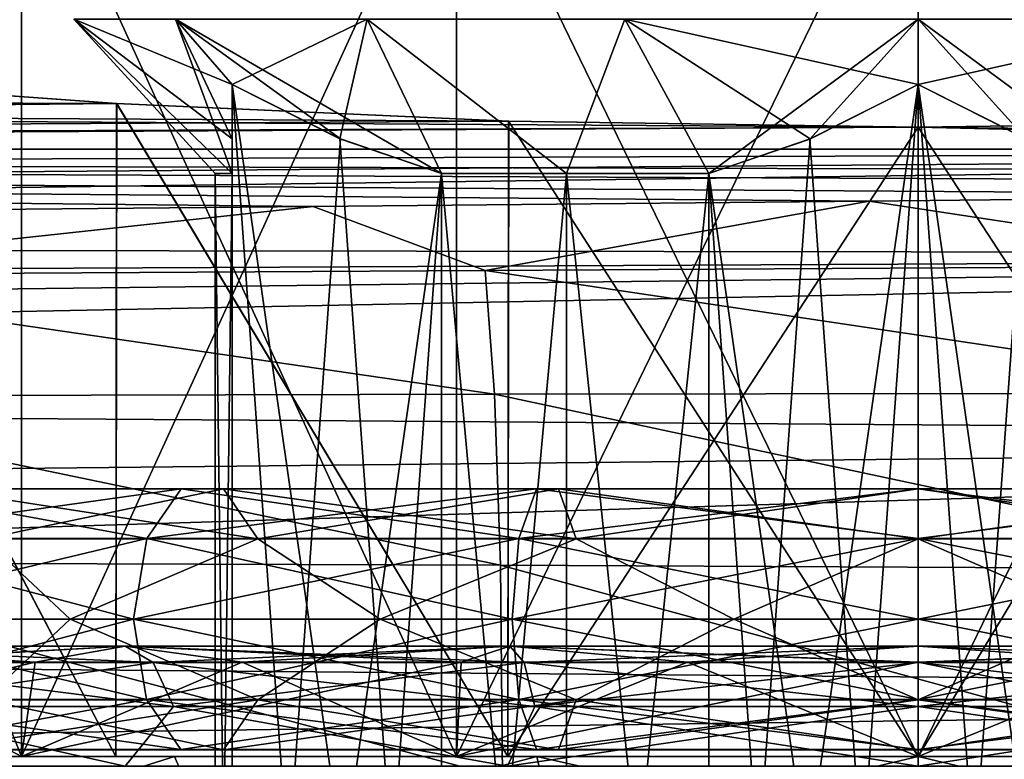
# Model space of a CAD drawing. Header units: metres. Extents: x -90 to 90, y -173 to 74.
# Tile 497 of 564: x 54.76 to 60.5, y 9.48 to 13.8. Entities that reach past the tile are written whole.
import ezdxf

# ---------------------------------------------------------------- set-up
doc = ezdxf.new("R2010")
doc.units = ezdxf.units.M
doc.layers.add('solid_509418_01', color=7, linetype='CONTINUOUS')

msp = doc.modelspace()

# ---------------------------------------------------------------- linework, layer by layer
at = {"layer": 'solid_509418_01'}
for points in [[(54.771866, 9.5, 9.96138), (54.771866, 15.053997, 9.96138), (52.539871, 15.053997, 8.420746)], [(52.539871, 9.5, 8.420746), (54.771866, 9.5, 9.96138), (52.539871, 15.053997, 8.420746)], [(52.539871, 9.5, -8.420746), (52.539871, 15.053997, -8.420746), (54.771866, 15.053997, -9.96138)], [(54.771866, 9.5, -9.96138), (52.539871, 9.5, -8.420746), (54.771866, 15.053997, -9.96138)], [(57.307697, 9.5, 10.923096), (57.307697, 15.053997, 10.923096), (54.771866, 15.053997, 9.96138)], [(54.771866, 9.5, 9.96138), (57.307697, 9.5, 10.923096), (54.771866, 15.053997, 9.96138)], [(54.771866, 9.5, -9.96138), (54.771866, 15.053997, -9.96138), (57.307697, 15.053997, -10.923096)], [(57.307697, 9.5, -10.923096), (54.771866, 9.5, -9.96138), (57.307697, 15.053997, -10.923096)], [(60, 9.5, 11.25), (60, 15.053997, 11.25), (57.307697, 15.053997, 10.923096)], [(57.307697, 9.5, 10.923096), (60, 9.5, 11.25), (57.307697, 15.053997, 10.923096)], [(57.307697, 9.5, -10.923096), (57.307697, 15.053997, -10.923096), (60, 15.053997, -11.25)], [(60, 9.5, -11.25), (57.307697, 9.5, -10.923096), (60, 15.053997, -11.25)], [(62.692303, 9.5, 10.923096), (60, 15.053997, 11.25), (60, 9.5, 11.25)], [(62.692303, 9.5, 10.923096), (62.692303, 15.053997, 10.923096), (60, 15.053997, 11.25)], [(62.692303, 15.053997, -10.923096), (60, 9.5, -11.25), (60, 15.053997, -11.25)], [(62.692303, 9.5, -10.923096), (60, 9.5, -11.25), (62.692303, 15.053997, -10.923096)], [(56, 13.418802, -2.309401), (55.669872, 13.8, -2.5), (55.075962, 13.8, -0.868241)], [(55.900002, 12.9), (55.075962, 13.8, -0.868241), (55.075962, 13.8, 0.868241)], [(56, 13.102315, -1.584362), (56, 13.418802, -2.309401), (55.075962, 13.8, -0.868241)], [(56, 12.9, -0.9), (56, 13.102315, -1.584362), (55.075962, 13.8, -0.868241)], [(55.900002, 12.9), (56, 12.9, -0.9), (55.075962, 13.8, -0.868241)], [(56, 12.9, 0.9), (55.075962, 13.8, 0.868241), (55.669872, 13.8, 2.5)], [(56, 12.9, 0.9), (55.900002, 12.9), (55.075962, 13.8, 0.868241)], [(57.220577, 12.9, -3.014102), (56.78606, 13.8, -3.830222), (55.669872, 13.8, -2.5)], [(56.631374, 13.10085, -2.673926), (55.669872, 13.8, -2.5), (56, 13.418802, -2.309401)], [(56.631374, 13.10085, -2.673926), (57.220577, 12.9, -3.014102), (55.669872, 13.8, -2.5)], [(56, 13.418802, 2.309401), (55.669872, 13.8, 2.5), (56.78606, 13.8, 3.830222)], [(56, 13.10085, 1.580352), (56, 12.9, 0.9), (55.669872, 13.8, 2.5)], [(56, 13.418802, 2.309401), (56, 13.10085, 1.580352), (55.669872, 13.8, 2.5)], [(56.627903, 13.102315, 2.671921), (56, 13.418802, 2.309401), (56.78606, 13.8, 3.830222)], [(57.220577, 12.9, 3.014102), (56.627903, 13.102315, 2.671921), (56.78606, 13.8, 3.830222)], [(57.950001, 12.9, -3.550704), (58.289898, 13.8, -4.698463), (56.78606, 13.8, -3.830222)], [(57.220577, 12.9, -3.014102), (57.950001, 12.9, -3.550704), (56.78606, 13.8, -3.830222)], [(57.950001, 12.9, 3.550704), (56.78606, 13.8, 3.830222), (58.289898, 13.8, 4.698463)], [(57.950001, 12.9, 3.550704), (57.220577, 12.9, 3.014102), (56.78606, 13.8, 3.830222)], [(57.950001, 12.9, -3.550704), (58.779423, 12.9, -3.914102), (58.289898, 13.8, -4.698463)], [(58.779423, 12.9, 3.914102), (57.950001, 12.9, 3.550704), (58.289898, 13.8, 4.698463)], [(60, 13.418802, -4.618802), (60, 13.8, -5), (58.289898, 13.8, -4.698463)], [(59.370388, 13.101559, -4.255296), (60, 13.418802, -4.618802), (58.289898, 13.8, -4.698463)], [(58.779423, 12.9, -3.914102), (59.370388, 13.101559, -4.255296), (58.289898, 13.8, -4.698463)], [(58.779423, 12.9, 3.914102), (58.289898, 13.8, 4.698463), (60, 13.8, 5)], [(59.368259, 13.10066, 4.254066), (58.779423, 12.9, 3.914102), (60, 13.8, 5)], [(59.368259, 13.10066, 4.254066), (60, 13.8, 5), (60, 13.418802, 4.618802)], [(61.220577, 12.9, -3.914102), (61.710102, 13.8, -4.698463), (60, 13.8, -5)], [(60.631741, 13.10066, -4.254066), (61.220577, 12.9, -3.914102), (60, 13.8, -5)], [(60, 13.418802, -4.618802), (60.631741, 13.10066, -4.254066), (60, 13.8, -5)], [(60, 13.418802, 4.618802), (60, 13.8, 5), (61.710102, 13.8, 4.698463)], [(60.629612, 13.101559, 4.255296), (60, 13.418802, 4.618802), (61.710102, 13.8, 4.698463)], [(27.893213, 13.405949, 9.731151), (55.326469, 13.306952, 10.507484), (53.246109, 13.456704, 9.307644)], [(27.940966, 13.36669, -10.046323), (53.243412, 13.456925, -9.305748), (55.324173, 13.307088, -10.506461)], [(55.320908, 9.5, -10.504893), (53.243412, 13.456925, -9.305748), (53.238949, 9.5, -9.302245)], [(53.238949, 9.5, 9.302245), (53.246109, 13.456704, 9.307644), (55.320908, 9.5, 10.504893)], [(55.320908, 9.5, -10.504893), (55.324173, 13.307088, -10.506461), (53.243412, 13.456925, -9.305748)], [(55.320908, 9.5, 10.504893), (53.246109, 13.456704, 9.307644), (55.326469, 13.306952, 10.507484)], [(27.893213, 13.405949, 9.731151), (28.332397, 13.040526, 12.352942), (55.326469, 13.306952, 10.507484)], [(56, 4.9, -0.9), (56, 13.418802, -2.309401), (56, 13.102315, -1.584362)], [(56, 4.381198, -2.309401), (56.631374, 13.10085, -2.673926), (56, 13.418802, -2.309401)], [(56, 4.697685, -1.584362), (56, 13.418802, -2.309401), (56, 4.9, -0.9)], [(56, 4.697685, -1.584362), (56, 4.381198, -2.309401), (56, 13.418802, -2.309401)], [(56, 4.381198, 2.309401), (56, 13.10085, 1.580352), (56, 13.418802, 2.309401)], [(57.220577, 4.9, 3.014102), (56, 13.418802, 2.309401), (56.627903, 13.102315, 2.671921)], [(56.627903, 4.697685, 2.671921), (56, 13.418802, 2.309401), (57.220577, 4.9, 3.014102)], [(56, 4.381198, 2.309401), (56, 13.418802, 2.309401), (56.627903, 4.697685, 2.671921)], [(58.779423, 4.9, -3.914102), (60, 13.418802, -4.618802), (59.370388, 13.101559, -4.255296)], [(59.370388, 4.698441, -4.255296), (60, 13.418802, -4.618802), (58.779423, 4.9, -3.914102)], [(59.368259, 13.10066, 4.254066), (60, 13.418802, 4.618802), (60, 4.381198, 4.618802)], [(59.370388, 4.698441, -4.255296), (60, 4.381198, -4.618802), (60, 13.418802, -4.618802)], [(60, 4.381198, -4.618802), (60.631741, 13.10066, -4.254066), (60, 13.418802, -4.618802)], [(61.220577, 4.9, 3.914102), (60, 13.418802, 4.618802), (60.629612, 13.101559, 4.255296)], [(60.629612, 4.698441, 4.255296), (60, 13.418802, 4.618802), (61.220577, 4.9, 3.914102)], [(60, 4.381198, 4.618802), (60, 13.418802, 4.618802), (60.629612, 4.698441, 4.255296)], [(27.940966, 13.36669, -10.046323), (57.611919, 13.205138, -11.249271), (60, 13.169123, -11.5)], [(28.372757, 13.006383, -12.569467), (27.940966, 13.36669, -10.046323), (60, 13.169123, -11.5)], [(27.940966, 13.36669, -10.046323), (55.324173, 13.307088, -10.506461), (57.611919, 13.205138, -11.249271)], [(28.332397, 13.040526, 12.352942), (57.613228, 13.205099, 11.249549), (55.326469, 13.306952, 10.507484)], [(57.607616, 9.5, -11.248384), (55.324173, 13.307088, -10.506461), (55.320908, 9.5, -10.504893)], [(55.320908, 9.5, 10.504893), (55.326469, 13.306952, 10.507484), (57.607616, 9.5, 11.248384)], [(57.607616, 9.5, -11.248384), (57.611919, 13.205138, -11.249271), (55.324173, 13.307088, -10.506461)], [(57.607616, 9.5, 11.248384), (55.326469, 13.306952, 10.507484), (57.613228, 13.205099, 11.249549)], [(28.332397, 13.040526, 12.352942), (60, 13.169123, 11.5), (57.613228, 13.205099, 11.249549)], [(28.332397, 13.040526, 12.352942), (71.5, 13.040526, 12.352942), (60, 13.169123, 11.5)], [(71.5, 12.898079, -13.232278), (28.372757, 13.006383, -12.569467), (60, 13.169123, -11.5)], [(57.607616, 9.5, -11.248384), (60, 9.5, -11.5), (57.611919, 13.205138, -11.249271)], [(57.607616, 9.5, 11.248384), (57.613228, 13.205099, 11.249549), (60, 13.169123, 11.5)], [(57.607616, 9.5, 11.248384), (60, 13.169123, 11.5), (60, 9.5, 11.5)], [(60, 9.5, -11.5), (60, 13.169123, -11.5), (57.611919, 13.205138, -11.249271)], [(71.5, 13.040526, 12.352942), (62.242126, 13.200866, 11.279311), (60, 13.169123, 11.5)], [(60, 9.5, 11.5), (60, 13.169123, 11.5), (62.242126, 13.200866, 11.279311)], [(62.392384, 9.5, 11.248384), (60, 9.5, 11.5), (62.242126, 13.200866, 11.279311)], [(62.239159, 13.200782, -11.279902), (71.5, 12.898079, -13.232278), (60, 13.169123, -11.5)], [(62.392384, 9.5, -11.248384), (62.239159, 13.200782, -11.279902), (60, 13.169123, -11.5)], [(60, 9.5, -11.5), (62.392384, 9.5, -11.248384), (60, 13.169123, -11.5)], [(56, 4.9, -0.9), (56, 13.102315, -1.584362), (56, 12.9, -0.9)], [(56, 4.381198, 2.309401), (56, 12.9, 0.9), (56, 13.10085, 1.580352)], [(56, 4.381198, -2.309401), (57.220577, 12.9, -3.014102), (56.631374, 13.10085, -2.673926)], [(57.220577, 4.9, 3.014102), (56.627903, 13.102315, 2.671921), (57.220577, 12.9, 3.014102)], [(58.779423, 4.9, -3.914102), (59.370388, 13.101559, -4.255296), (58.779423, 12.9, -3.914102)], [(59.368259, 13.10066, 4.254066), (60, 4.381198, 4.618802), (58.779423, 12.9, 3.914102)], [(60, 4.381198, -4.618802), (61.220577, 12.9, -3.914102), (60.631741, 13.10066, -4.254066)], [(28.696659, 12.895651, 13.116816), (71.5, 13.040526, 12.352942), (28.332397, 13.040526, 12.352942)], [(28.696659, 12.895651, 13.116816), (29.143702, 12.708432, 13.846309), (71.5, 13.040526, 12.352942)], [(29.143702, 12.708432, 13.846309), (29.666065, 12.483955, 14.539941), (71.5, 13.040526, 12.352942)], [(71.5, 12.426649, 14.696774), (71.5, 13.040526, 12.352942), (29.666065, 12.483955, 14.539941)], [(56.471012, 12.707108, -14.324492), (53.539268, 12.680739, -14.468629), (28.372757, 13.006383, -12.569467)], [(59.713634, 12.738185, -14.152676), (56.471012, 12.707108, -14.324492), (28.372757, 13.006383, -12.569467)], [(63.068329, 12.775712, -13.942282), (59.713634, 12.738185, -14.152676), (28.372757, 13.006383, -12.569467)], [(67.6716, 12.837234, -13.590087), (63.068329, 12.775712, -13.942282), (28.372757, 13.006383, -12.569467)], [(71.5, 12.898079, -13.232278), (67.6716, 12.837234, -13.590087), (28.372757, 13.006383, -12.569467)], [(56, 4.9, -0.9), (56, 12.9, -0.9), (55.900002, 12.9)], [(55.900002, 4.9), (55.900002, 12.9), (56, 12.9, 0.9)], [(55.900002, 4.9), (56, 4.9, -0.9), (55.900002, 12.9)], [(56, 4.9, 0.9), (55.900002, 4.9), (56, 12.9, 0.9)], [(56, 4.69915, 1.580352), (56, 4.9, 0.9), (56, 12.9, 0.9)], [(56, 4.69915, 1.580352), (56, 12.9, 0.9), (56, 4.381198, 2.309401)], [(56.631374, 4.69915, -2.673926), (57.220577, 12.9, -3.014102), (56, 4.381198, -2.309401)], [(56.631374, 4.69915, -2.673926), (57.220577, 4.9, -3.014102), (57.220577, 12.9, -3.014102)], [(57.220577, 4.9, 3.014102), (57.220577, 12.9, 3.014102), (57.950001, 12.9, 3.550704)], [(57.950001, 4.9, 3.550704), (57.220577, 4.9, 3.014102), (57.950001, 12.9, 3.550704)], [(57.950001, 4.9, -3.550704), (57.950001, 12.9, -3.550704), (57.220577, 12.9, -3.014102)], [(57.220577, 4.9, -3.014102), (57.950001, 4.9, -3.550704), (57.220577, 12.9, -3.014102)], [(57.950001, 4.9, 3.550704), (57.950001, 12.9, 3.550704), (58.779423, 12.9, 3.914102)], [(58.779423, 4.9, 3.914102), (57.950001, 4.9, 3.550704), (58.779423, 12.9, 3.914102)], [(58.779423, 4.9, -3.914102), (58.779423, 12.9, -3.914102), (57.950001, 12.9, -3.550704)], [(57.950001, 4.9, -3.550704), (58.779423, 4.9, -3.914102), (57.950001, 12.9, -3.550704)], [(59.368259, 4.69934, 4.254066), (58.779423, 12.9, 3.914102), (60, 4.381198, 4.618802)], [(59.368259, 4.69934, 4.254066), (58.779423, 4.9, 3.914102), (58.779423, 12.9, 3.914102)], [(60.631741, 4.69934, -4.254066), (61.220577, 12.9, -3.914102), (60, 4.381198, -4.618802)], [(62.197346, 12.361452, -15.557413), (59.713634, 12.738185, -14.152676), (63.068329, 12.775712, -13.942282)], [(52.767883, 12.305786, -15.910115), (53.539268, 12.680739, -14.468629), (56.471012, 12.707108, -14.324492)], [(57.474037, 12.334104, -15.73993), (52.767883, 12.305786, -15.910115), (56.471012, 12.707108, -14.324492)], [(57.474037, 12.334104, -15.73993), (56.471012, 12.707108, -14.324492), (59.713634, 12.738185, -14.152676)], [(62.197346, 12.361452, -15.557413), (57.474037, 12.334104, -15.73993), (59.713634, 12.738185, -14.152676)], [(71.5, 12.426649, 14.696774), (29.666065, 12.483955, 14.539941), (30.238186, 12.226862, 15.197349)], [(71.5, 12.426649, 14.696774), (30.238186, 12.226862, 15.197349), (30.840912, 11.941573, 15.818295)], [(71.5, 12.426649, 14.696774), (30.840912, 11.941573, 15.818295), (31.463343, 11.631986, 16.403299)], [(71.5, 11.353176, 16.871574), (71.5, 12.426649, 14.696774), (31.463343, 11.631986, 16.403299)], [(62.268135, 11.617388, -17.219872), (57.474037, 12.334104, -15.73993), (62.197346, 12.361452, -15.557413)], [(57.529148, 11.612064, -17.35869), (52.767883, 12.305786, -15.910115), (57.474037, 12.334104, -15.73993)], [(57.529148, 11.612064, -17.35869), (52.823227, 11.601696, -17.488106), (52.767883, 12.305786, -15.910115)], [(62.268135, 11.617388, -17.219872), (57.529148, 11.612064, -17.35869), (57.474037, 12.334104, -15.73993)], [(71.5, 11.353176, 16.871574), (31.463343, 11.631986, 16.403299), (32.718678, 10.949238, 17.474874)], [(57.563564, 10.615497, -18.825119), (52.823227, 11.601696, -17.488106), (57.529148, 11.612064, -17.35869)], [(57.563564, 10.615497, -18.825119), (52.857864, 10.63, -18.917604), (52.823227, 11.601696, -17.488106)], [(62.31218, 10.591536, -18.725889), (57.529148, 11.612064, -17.35869), (62.268135, 11.617388, -17.219872)], [(62.31218, 10.591536, -18.725889), (57.563564, 10.615497, -18.825119), (57.529148, 11.612064, -17.35869)], [(71.5, 11.353176, 16.871574), (32.718678, 10.949238, 17.474874), (33.952591, 10.186291, 18.435163)], [(71.5, 9.864332, 18.78611), (71.5, 11.353176, 16.871574), (33.952591, 10.186291, 18.435163)], [(53.638008, 10.770228, -6.361991), (53.921188, 11.061001, -6.07881), (55.701633, 11.061001, -7.444991)], [(55.501392, 10.770228, -7.791816), (53.638008, 10.770228, -6.361991), (55.701633, 11.061001, -7.444991)], [(53.638008, 10.770228, 6.361991), (55.501392, 10.770228, 7.791816), (53.921188, 11.061001, 6.07881)], [(53.921188, 11.061001, -6.07881), (54.271141, 11.060534, -5.728859), (55.949085, 11.060534, -7.016391)], [(55.701633, 11.061001, -7.444991), (53.921188, 11.061001, -6.07881), (55.949085, 11.060534, -7.016391)], [(53.921188, 11.061001, 6.07881), (55.701633, 11.061001, 7.444991), (54.271141, 11.060534, 5.728859)], [(55.501392, 10.770228, 7.791816), (55.701633, 11.061001, 7.444991), (53.921188, 11.061001, 6.07881)], [(55.701633, 11.061001, 7.444991), (55.949085, 11.060534, 7.016391), (54.271141, 11.060534, 5.728859)], [(54.271141, 11.060534, -5.728859), (54.553932, 10.769008, -5.446066), (56.149048, 10.769008, -6.670042)], [(55.949085, 11.060534, -7.016391), (54.271141, 11.060534, -5.728859), (56.149048, 10.769008, -6.670042)], [(54.271141, 11.060534, 5.728859), (55.949085, 11.060534, 7.016391), (54.553932, 10.769008, 5.446066)], [(55.949085, 11.060534, 7.016391), (56.149048, 10.769008, 6.670042), (54.553932, 10.769008, 5.446066)], [(55.501392, 10.770228, -7.791816), (55.701633, 11.061001, -7.444991), (57.775002, 11.061001, -8.303809)], [(57.671349, 10.770228, -8.690641), (55.501392, 10.770228, -7.791816), (57.775002, 11.061001, -8.303809)], [(55.501392, 10.770228, 7.791816), (57.671349, 10.770228, 8.690641), (55.701633, 11.061001, 7.444991)], [(55.701633, 11.061001, -7.444991), (55.949085, 11.060534, -7.016391), (57.903091, 11.060534, -7.825768)], [(57.775002, 11.061001, -8.303809), (55.701633, 11.061001, -7.444991), (57.903091, 11.060534, -7.825768)], [(55.701633, 11.061001, 7.444991), (57.775002, 11.061001, 8.303809), (55.949085, 11.060534, 7.016391)], [(57.671349, 10.770228, 8.690641), (57.775002, 11.061001, 8.303809), (55.701633, 11.061001, 7.444991)], [(57.775002, 11.061001, 8.303809), (57.903091, 11.060534, 7.825768), (55.949085, 11.060534, 7.016391)], [(55.949085, 11.060534, -7.016391), (56.149048, 10.769008, -6.670042), (58.006599, 10.769008, -7.439465)], [(57.903091, 11.060534, -7.825768), (55.949085, 11.060534, -7.016391), (58.006599, 10.769008, -7.439465)], [(55.949085, 11.060534, 7.016391), (57.903091, 11.060534, 7.825768), (56.149048, 10.769008, 6.670042)], [(57.903091, 11.060534, 7.825768), (58.006599, 10.769008, 7.439465), (56.149048, 10.769008, 6.670042)], [(57.671349, 10.770228, -8.690641), (57.775002, 11.061001, -8.303809), (60, 11.061001, -8.596736)], [(60, 10.770228, -8.997213), (57.671349, 10.770228, -8.690641), (60, 11.061001, -8.596736)], [(57.671349, 10.770228, 8.690641), (60, 10.770228, 8.997213), (57.775002, 11.061001, 8.303809)], [(57.775002, 11.061001, -8.303809), (57.903091, 11.060534, -7.825768), (60, 11.060534, -8.10183)], [(60, 11.061001, -8.596736), (57.775002, 11.061001, -8.303809), (60, 11.060534, -8.10183)], [(57.775002, 11.061001, 8.303809), (60, 11.061001, 8.596736), (57.903091, 11.060534, 7.825768)], [(60, 10.770228, 8.997213), (60, 11.061001, 8.596736), (57.775002, 11.061001, 8.303809)], [(60, 11.061001, 8.596736), (60, 11.060534, 8.10183), (57.903091, 11.060534, 7.825768)], [(57.903091, 11.060534, -7.825768), (58.006599, 10.769008, -7.439465), (60, 10.769008, -7.701901)], [(60, 11.060534, -8.10183), (57.903091, 11.060534, -7.825768), (60, 10.769008, -7.701901)], [(57.903091, 11.060534, 7.825768), (60, 11.060534, 8.10183), (58.006599, 10.769008, 7.439465)], [(60, 11.060534, 8.10183), (60, 10.769008, 7.701901), (58.006599, 10.769008, 7.439465)], [(60, 11.061001, -8.596736), (60, 11.060534, -8.10183), (62.096909, 11.060534, -7.825768)], [(62.224998, 11.061001, -8.303809), (60, 11.061001, -8.596736), (62.096909, 11.060534, -7.825768)], [(60, 10.770228, -8.997213), (60, 11.061001, -8.596736), (62.224998, 11.061001, -8.303809)], [(62.328651, 10.770228, -8.690641), (60, 10.770228, -8.997213), (62.224998, 11.061001, -8.303809)], [(62.224998, 11.061001, 8.303809), (62.096909, 11.060534, 7.825768), (60, 11.060534, 8.10183)], [(60, 11.061001, 8.596736), (62.224998, 11.061001, 8.303809), (60, 11.060534, 8.10183)], [(62.328651, 10.770228, 8.690641), (62.224998, 11.061001, 8.303809), (60, 11.061001, 8.596736)], [(60, 10.770228, 8.997213), (62.328651, 10.770228, 8.690641), (60, 11.061001, 8.596736)], [(60, 11.060534, -8.10183), (60, 10.769008, -7.701901), (61.993401, 10.769008, -7.439465)], [(62.096909, 11.060534, -7.825768), (60, 11.060534, -8.10183), (61.993401, 10.769008, -7.439465)], [(62.096909, 11.060534, 7.825768), (61.993401, 10.769008, 7.439465), (60, 10.769008, 7.701901)], [(60, 11.060534, 8.10183), (62.096909, 11.060534, 7.825768), (60, 10.769008, 7.701901)], [(55.501392, 10.770228, -7.791816), (55.424999, 10.3, -7.924132), (53.529972, 10.3, -6.470027)], [(55.501392, 10.770228, -7.791816), (53.529972, 10.3, -6.470027), (53.638008, 10.770228, -6.361991)], [(53.638008, 10.770228, 6.361991), (53.529972, 10.3, 6.470027), (55.424999, 10.3, 7.924132)], [(53.638008, 10.770228, 6.361991), (55.424999, 10.3, 7.924132), (55.501392, 10.770228, 7.791816)], [(54.553932, 10.769008, -5.446066), (53.648537, 10.3, -4.081838), (55.055801, 10.3, -5.705909)], [(54.553932, 10.769008, 5.446066), (55.055801, 10.3, 5.705909), (53.648537, 10.3, 4.081838)], [(56.149048, 10.769008, -6.670042), (54.553932, 10.769008, -5.446066), (55.055801, 10.3, -5.705909)], [(54.553932, 10.769008, 5.446066), (56.149048, 10.769008, 6.670042), (55.055801, 10.3, 5.705909)], [(56.149048, 10.769008, -6.670042), (55.055801, 10.3, -5.705909), (56.863617, 10.3, -6.867722)], [(56.149048, 10.769008, 6.670042), (56.863617, 10.3, 6.867722), (55.055801, 10.3, 5.705909)], [(57.671349, 10.770228, -8.690641), (57.631805, 10.3, -8.838222), (55.424999, 10.3, -7.924132)], [(57.671349, 10.770228, -8.690641), (55.424999, 10.3, -7.924132), (55.501392, 10.770228, -7.791816)], [(55.501392, 10.770228, 7.791816), (55.424999, 10.3, 7.924132), (57.631805, 10.3, 8.838222)], [(55.501392, 10.770228, 7.791816), (57.631805, 10.3, 8.838222), (57.671349, 10.770228, 8.690641)], [(58.006599, 10.769008, -7.439465), (56.149048, 10.769008, -6.670042), (56.863617, 10.3, -6.867722)], [(56.149048, 10.769008, 6.670042), (58.006599, 10.769008, 7.439465), (56.863617, 10.3, 6.867722)], [(58.006599, 10.769008, -7.439465), (56.863617, 10.3, -6.867722), (58.925522, 10.3, -7.473152)], [(58.006599, 10.769008, 7.439465), (58.925522, 10.3, 7.473152), (56.863617, 10.3, 6.867722)], [(60, 10.770228, -8.997213), (60, 10.3, -9.15), (57.631805, 10.3, -8.838222)], [(60, 10.770228, -8.997213), (57.631805, 10.3, -8.838222), (57.671349, 10.770228, -8.690641)], [(57.671349, 10.770228, 8.690641), (57.631805, 10.3, 8.838222), (60, 10.3, 9.15)], [(57.671349, 10.770228, 8.690641), (60, 10.3, 9.15), (60, 10.770228, 8.997213)], [(60, 10.769008, -7.701901), (58.006599, 10.769008, -7.439465), (58.925522, 10.3, -7.473152)], [(58.006599, 10.769008, 7.439465), (60, 10.769008, 7.701901), (58.925522, 10.3, 7.473152)], [(60, 10.769008, -7.701901), (58.925522, 10.3, -7.473152), (61.074478, 10.3, -7.473152)], [(60, 10.769008, 7.701901), (61.074478, 10.3, 7.473152), (58.925522, 10.3, 7.473152)], [(62.328651, 10.770228, -8.690641), (62.368195, 10.3, -8.838222), (60, 10.3, -9.15)], [(62.328651, 10.770228, -8.690641), (60, 10.3, -9.15), (60, 10.770228, -8.997213)], [(60, 10.770228, 8.997213), (60, 10.3, 9.15), (62.368195, 10.3, 8.838222)], [(60, 10.770228, 8.997213), (62.368195, 10.3, 8.838222), (62.328651, 10.770228, 8.690641)], [(61.993401, 10.769008, -7.439465), (60, 10.769008, -7.701901), (61.074478, 10.3, -7.473152)], [(60, 10.769008, 7.701901), (61.993401, 10.769008, 7.439465), (61.074478, 10.3, 7.473152)], [(57.576195, 9.375772, -20.093056), (52.857864, 10.63, -18.917604), (57.563564, 10.615497, -18.825119)], [(57.576195, 9.375772, -20.093056), (52.870689, 9.421289, -20.153612), (52.857864, 10.63, -18.917604)], [(62.328087, 9.316191, -20.028057), (57.563564, 10.615497, -18.825119), (62.31218, 10.591536, -18.725889)], [(62.328087, 9.316191, -20.028057), (57.576195, 9.375772, -20.093056), (57.563564, 10.615497, -18.825119)], [(53.637383, 9.830993, -6.362617), (53.529972, 10.3, -6.470027), (55.424999, 10.3, -7.924132)], [(53.529972, 10.3, 6.470027), (53.637383, 9.830993, 6.362617), (55.50095, 9.830993, 7.792582)], [(55.424999, 10.3, 7.924132), (53.529972, 10.3, 6.470027), (55.50095, 9.830993, 7.792582)], [(55.50095, 9.830993, -7.792582), (53.637383, 9.830993, -6.362617), (55.424999, 10.3, -7.924132)], [(55.055801, 10.3, -5.705909), (53.648537, 10.3, -4.081838), (54.553307, 9.829772, -5.446692)], [(53.648537, 10.3, 4.081838), (55.055801, 10.3, 5.705909), (54.553307, 9.829772, 5.446692)], [(55.055801, 10.3, -5.705909), (54.553307, 9.829772, -5.446692), (56.148605, 9.829772, -6.670809)], [(55.055801, 10.3, 5.705909), (56.148605, 9.829772, 6.670809), (54.553307, 9.829772, 5.446692)], [(56.863617, 10.3, -6.867722), (55.055801, 10.3, -5.705909), (56.148605, 9.829772, -6.670809)], [(55.055801, 10.3, 5.705909), (56.863617, 10.3, 6.867722), (56.148605, 9.829772, 6.670809)], [(55.50095, 9.830993, -7.792582), (55.424999, 10.3, -7.924132), (57.631805, 10.3, -8.838222)], [(55.424999, 10.3, 7.924132), (55.50095, 9.830993, 7.792582), (57.67112, 9.830993, 8.691496)], [(57.631805, 10.3, 8.838222), (55.424999, 10.3, 7.924132), (57.67112, 9.830993, 8.691496)], [(57.67112, 9.830993, -8.691496), (55.50095, 9.830993, -7.792582), (57.631805, 10.3, -8.838222)], [(56.863617, 10.3, -6.867722), (56.148605, 9.829772, -6.670809), (58.006371, 9.829772, -7.44032)], [(56.863617, 10.3, 6.867722), (58.006371, 9.829772, 7.44032), (56.148605, 9.829772, 6.670809)], [(58.925522, 10.3, -7.473152), (56.863617, 10.3, -6.867722), (58.006371, 9.829772, -7.44032)], [(56.863617, 10.3, 6.867722), (58.925522, 10.3, 7.473152), (58.006371, 9.829772, 7.44032)], [(57.67112, 9.830993, -8.691496), (57.631805, 10.3, -8.838222), (60, 10.3, -9.15)], [(57.631805, 10.3, 8.838222), (57.67112, 9.830993, 8.691496), (60, 9.830993, 8.998098)], [(60, 10.3, 9.15), (57.631805, 10.3, 8.838222), (60, 9.830993, 8.998098)], [(60, 9.830993, -8.998098), (57.67112, 9.830993, -8.691496), (60, 10.3, -9.15)], [(58.925522, 10.3, -7.473152), (58.006371, 9.829772, -7.44032), (60, 9.829772, -7.702786)], [(58.925522, 10.3, 7.473152), (60, 9.829772, 7.702786), (58.006371, 9.829772, 7.44032)], [(61.074478, 10.3, -7.473152), (58.925522, 10.3, -7.473152), (60, 9.829772, -7.702786)], [(58.925522, 10.3, 7.473152), (61.074478, 10.3, 7.473152), (60, 9.829772, 7.702786)], [(60, 9.830993, -8.998098), (60, 10.3, -9.15), (62.368195, 10.3, -8.838222)], [(62.32888, 9.830993, -8.691496), (60, 9.830993, -8.998098), (62.368195, 10.3, -8.838222)], [(61.074478, 10.3, -7.473152), (60, 9.829772, -7.702786), (61.993629, 9.829772, -7.44032)], [(60, 10.3, 9.15), (60, 9.830993, 8.998098), (62.32888, 9.830993, 8.691496)], [(62.368195, 10.3, 8.838222), (60, 10.3, 9.15), (62.32888, 9.830993, 8.691496)], [(61.074478, 10.3, 7.473152), (61.993629, 9.829772, 7.44032), (60, 9.829772, 7.702786)], [(71.5, 9.864332, 18.78611), (33.952591, 10.186291, 18.435163), (35.100643, 9.368428, 19.276245)], [(53.401928, 10.142265, 7.447682), (55.376003, 10.142265, 8.810287), (53.729755, 10.048483, 8.171539)], [(53.401928, 10.142265, -7.447682), (53.729755, 10.048483, -8.171539), (54.849998, 10.048483, -8.920062)], [(55.376003, 10.142265, -8.810287), (53.401928, 10.142265, -7.447682), (54.849998, 10.048483, -8.920062)], [(55.538807, 10.0483, 8.500097), (55.376003, 10.142265, 8.810287), (53.401928, 10.142265, 7.447682)], [(53.634232, 10.0483, 7.185466), (55.538807, 10.0483, 8.500097), (53.401928, 10.142265, 7.447682)], [(53.634232, 10.0483, -7.185466), (53.401928, 10.142265, -7.447682), (55.376003, 10.142265, -8.810287)], [(55.538807, 10.0483, -8.500097), (53.634232, 10.0483, -7.185466), (55.376003, 10.142265, -8.810287)], [(55.376003, 10.142265, 8.810287), (54.849998, 10.048483, 8.920062), (53.729755, 10.048483, 8.171539)], [(55.376003, 10.142265, 8.810287), (56.058361, 10.048483, 9.515959), (54.849998, 10.048483, 8.920062)], [(55.376003, 10.142265, -8.810287), (54.849998, 10.048483, -8.920062), (56.058361, 10.048483, -9.515959)], [(55.376003, 10.142265, 8.810287), (57.618809, 10.142265, 9.660872), (56.058361, 10.048483, 9.515959)], [(55.376003, 10.142265, -8.810287), (56.058361, 10.048483, -9.515959), (57.334164, 10.048483, -9.949036)], [(57.618809, 10.142265, -9.660872), (55.376003, 10.142265, -8.810287), (57.334164, 10.048483, -9.949036)], [(57.702644, 10.0483, 9.320733), (57.618809, 10.142265, 9.660872), (55.376003, 10.142265, 8.810287)], [(55.538807, 10.0483, 8.500097), (57.702644, 10.0483, 9.320733), (55.376003, 10.142265, 8.810287)], [(55.538807, 10.0483, -8.500097), (55.376003, 10.142265, -8.810287), (57.618809, 10.142265, -9.660872)], [(57.702644, 10.0483, -9.320733), (55.538807, 10.0483, -8.500097), (57.618809, 10.142265, -9.660872)], [(57.618809, 10.142265, 9.660872), (57.334164, 10.048483, 9.949036), (56.058361, 10.048483, 9.515959)], [(57.618809, 10.142265, 9.660872), (58.655579, 10.048483, 10.211882), (57.334164, 10.048483, 9.949036)], [(57.618809, 10.142265, -9.660872), (57.334164, 10.048483, -9.949036), (58.655579, 10.048483, -10.211882)], [(57.618809, 10.142265, 9.660872), (60, 10.142265, 9.95), (58.655579, 10.048483, 10.211882)], [(57.618809, 10.142265, -9.660872), (58.655579, 10.048483, -10.211882), (60, 10.048483, -10.3)], [(60, 10.142265, -9.95), (57.618809, 10.142265, -9.660872), (60, 10.048483, -10.3)], [(60, 10.0483, 9.599683), (60, 10.142265, 9.95), (57.618809, 10.142265, 9.660872)], [(57.702644, 10.0483, 9.320733), (60, 10.0483, 9.599683), (57.618809, 10.142265, 9.660872)], [(57.702644, 10.0483, -9.320733), (57.618809, 10.142265, -9.660872), (60, 10.142265, -9.95)], [(57.702644, 10.0483, -9.320733), (60, 10.142265, -9.95), (60, 10.0483, -9.599683)], [(60, 10.142265, 9.95), (60, 10.048483, 10.3), (58.655579, 10.048483, 10.211882)], [(62.381191, 10.142265, 9.660872), (60, 10.048483, 10.3), (60, 10.142265, 9.95)], [(62.381191, 10.142265, 9.660872), (61.344421, 10.048483, 10.211882), (60, 10.048483, 10.3)], [(61.344421, 10.048483, -10.211882), (60, 10.142265, -9.95), (60, 10.048483, -10.3)], [(62.297356, 10.0483, 9.320733), (60, 10.142265, 9.95), (60, 10.0483, 9.599683)], [(62.297356, 10.0483, 9.320733), (62.381191, 10.142265, 9.660872), (60, 10.142265, 9.95)], [(62.381191, 10.142265, -9.660872), (60, 10.0483, -9.599683), (60, 10.142265, -9.95)], [(62.381191, 10.142265, -9.660872), (60, 10.142265, -9.95), (61.344421, 10.048483, -10.211882)], [(62.297356, 10.0483, -9.320733), (60, 10.0483, -9.599683), (62.381191, 10.142265, -9.660872)], [(54.849998, 10.048483, 8.920062), (54.771866, 9.5, 9.96138), (52.539871, 9.5, 8.420746)], [(53.729755, 10.048483, 8.171539), (54.849998, 10.048483, 8.920062), (52.539871, 9.5, 8.420746)], [(53.729755, 10.048483, -8.171539), (52.539871, 9.5, -8.420746), (54.771866, 9.5, -9.96138)], [(55.657898, 9.79163, 8.273184), (55.538807, 10.0483, 8.500097), (53.634232, 10.0483, 7.185466)], [(53.804169, 9.79163, 6.993647), (55.657898, 9.79163, 8.273184), (53.634232, 10.0483, 7.185466)], [(53.804169, 9.79163, -6.993647), (53.634232, 10.0483, -7.185466), (55.538807, 10.0483, -8.500097)], [(54.849998, 10.048483, -8.920062), (53.729755, 10.048483, -8.171539), (54.771866, 9.5, -9.96138)], [(55.657898, 9.79163, -8.273184), (53.804169, 9.79163, -6.993647), (55.538807, 10.0483, -8.500097)], [(57.334164, 10.048483, 9.949036), (57.307697, 9.5, 10.923096), (54.771866, 9.5, 9.96138)], [(56.058361, 10.048483, 9.515959), (57.334164, 10.048483, 9.949036), (54.771866, 9.5, 9.96138)], [(54.849998, 10.048483, 8.920062), (56.058361, 10.048483, 9.515959), (54.771866, 9.5, 9.96138)], [(56.058361, 10.048483, -9.515959), (54.771866, 9.5, -9.96138), (57.307697, 9.5, -10.923096)], [(56.058361, 10.048483, -9.515959), (54.849998, 10.048483, -8.920062), (54.771866, 9.5, -9.96138)], [(57.763973, 9.79163, 9.071914), (57.702644, 10.0483, 9.320733), (55.538807, 10.0483, 8.500097)], [(55.657898, 9.79163, 8.273184), (57.763973, 9.79163, 9.071914), (55.538807, 10.0483, 8.500097)], [(55.657898, 9.79163, -8.273184), (55.538807, 10.0483, -8.500097), (57.702644, 10.0483, -9.320733)], [(57.763973, 9.79163, -9.071914), (55.657898, 9.79163, -8.273184), (57.702644, 10.0483, -9.320733)], [(57.334164, 10.048483, -9.949036), (56.058361, 10.048483, -9.515959), (57.307697, 9.5, -10.923096)], [(60, 10.048483, 10.3), (60, 9.5, 11.25), (57.307697, 9.5, 10.923096)], [(58.655579, 10.048483, 10.211882), (60, 10.048483, 10.3), (57.307697, 9.5, 10.923096)], [(57.334164, 10.048483, 9.949036), (58.655579, 10.048483, 10.211882), (57.307697, 9.5, 10.923096)], [(58.655579, 10.048483, -10.211882), (57.307697, 9.5, -10.923096), (60, 9.5, -11.25)], [(58.655579, 10.048483, -10.211882), (57.334164, 10.048483, -9.949036), (57.307697, 9.5, -10.923096)], [(57.763973, 9.79163, -9.071914), (57.702644, 10.0483, -9.320733), (60, 10.0483, -9.599683)], [(60, 9.79163, 9.343416), (60, 10.0483, 9.599683), (57.702644, 10.0483, 9.320733)], [(57.763973, 9.79163, 9.071914), (60, 9.79163, 9.343416), (57.702644, 10.0483, 9.320733)], [(57.763973, 9.79163, -9.071914), (60, 10.0483, -9.599683), (60, 9.79163, -9.343416)], [(60, 10.048483, -10.3), (58.655579, 10.048483, -10.211882), (60, 9.5, -11.25)], [(61.344421, 10.048483, 10.211882), (60, 9.5, 11.25), (60, 10.048483, 10.3)], [(61.344421, 10.048483, 10.211882), (62.692303, 9.5, 10.923096), (60, 9.5, 11.25)], [(62.692303, 9.5, -10.923096), (60, 10.048483, -10.3), (60, 9.5, -11.25)], [(61.344421, 10.048483, -10.211882), (60, 10.048483, -10.3), (62.692303, 9.5, -10.923096)], [(62.297356, 10.0483, -9.320733), (60, 9.79163, -9.343416), (60, 10.0483, -9.599683)], [(62.236027, 9.79163, 9.071914), (60, 10.0483, 9.599683), (60, 9.79163, 9.343416)], [(62.236027, 9.79163, 9.071914), (62.297356, 10.0483, 9.320733), (60, 10.0483, 9.599683)], [(62.236027, 9.79163, -9.071914), (60, 9.79163, -9.343416), (62.297356, 10.0483, -9.320733)], [(71.5, 8.020932, 20.362175), (71.5, 9.864332, 18.78611), (35.100643, 9.368428, 19.276245)], [(53.920177, 9.539466, -6.079824), (53.637383, 9.830993, -6.362617), (55.50095, 9.830993, -7.792582)], [(55.700916, 9.539466, 7.446233), (55.50095, 9.830993, 7.792582), (53.637383, 9.830993, 6.362617)], [(53.920177, 9.539466, 6.079824), (55.700916, 9.539466, 7.446233), (53.637383, 9.830993, 6.362617)], [(55.700916, 9.539466, -7.446233), (53.920177, 9.539466, -6.079824), (55.50095, 9.830993, -7.792582)], [(54.553307, 9.829772, -5.446692), (54.270126, 9.539, -5.729873), (55.948368, 9.539, -7.017633)], [(56.148605, 9.829772, 6.670809), (55.948368, 9.539, 7.017633), (54.270126, 9.539, 5.729873)], [(54.553307, 9.829772, 5.446692), (56.148605, 9.829772, 6.670809), (54.270126, 9.539, 5.729873)], [(56.148605, 9.829772, -6.670809), (54.553307, 9.829772, -5.446692), (55.948368, 9.539, -7.017633)], [(55.700916, 9.539466, -7.446233), (55.50095, 9.830993, -7.792582), (57.67112, 9.830993, -8.691496)], [(57.774632, 9.539466, 8.305194), (57.67112, 9.830993, 8.691496), (55.50095, 9.830993, 7.792582)], [(55.700916, 9.539466, 7.446233), (57.774632, 9.539466, 8.305194), (55.50095, 9.830993, 7.792582)], [(57.774632, 9.539466, -8.305194), (55.700916, 9.539466, -7.446233), (57.67112, 9.830993, -8.691496)], [(56.148605, 9.829772, -6.670809), (55.948368, 9.539, -7.017633), (57.902721, 9.539, -7.827152)], [(58.006371, 9.829772, 7.44032), (57.902721, 9.539, 7.827152), (55.948368, 9.539, 7.017633)], [(56.148605, 9.829772, 6.670809), (58.006371, 9.829772, 7.44032), (55.948368, 9.539, 7.017633)], [(58.006371, 9.829772, -7.44032), (56.148605, 9.829772, -6.670809), (57.902721, 9.539, -7.827152)], [(57.774632, 9.539466, -8.305194), (57.67112, 9.830993, -8.691496), (60, 9.830993, -8.998098)], [(60, 9.539466, 8.598169), (60, 9.830993, 8.998098), (57.67112, 9.830993, 8.691496)], [(57.774632, 9.539466, 8.305194), (60, 9.539466, 8.598169), (57.67112, 9.830993, 8.691496)], [(60, 9.539466, -8.598169), (57.774632, 9.539466, -8.305194), (60, 9.830993, -8.998098)], [(58.006371, 9.829772, -7.44032), (57.902721, 9.539, -7.827152), (60, 9.539, -8.103265)], [(60, 9.829772, 7.702786), (60, 9.539, 8.103265), (57.902721, 9.539, 7.827152)], [(58.006371, 9.829772, 7.44032), (60, 9.829772, 7.702786), (57.902721, 9.539, 7.827152)], [(60, 9.829772, -7.702786), (58.006371, 9.829772, -7.44032), (60, 9.539, -8.103265)], [(60, 9.539466, -8.598169), (60, 9.830993, -8.998098), (62.32888, 9.830993, -8.691496)], [(62.225368, 9.539466, -8.305194), (60, 9.539466, -8.598169), (62.32888, 9.830993, -8.691496)], [(62.225368, 9.539466, 8.305194), (62.32888, 9.830993, 8.691496), (60, 9.830993, 8.998098)], [(60, 9.539466, 8.598169), (62.225368, 9.539466, 8.305194), (60, 9.830993, 8.998098)], [(60, 9.829772, -7.702786), (60, 9.539, -8.103265), (62.097279, 9.539, -7.827152)], [(61.993629, 9.829772, -7.44032), (60, 9.829772, -7.702786), (62.097279, 9.539, -7.827152)], [(61.993629, 9.829772, 7.44032), (62.097279, 9.539, 7.827152), (60, 9.539, 8.103265)], [(60, 9.829772, 7.702786), (61.993629, 9.829772, 7.44032), (60, 9.539, 8.103265)], [(53.459263, 9.442265, 6.540738), (55.375, 9.442265, 8.010735), (53.804169, 9.79163, 6.993647)], [(55.375, 9.442265, -8.010735), (53.459263, 9.442265, -6.540738), (53.804169, 9.79163, -6.993647)], [(55.375, 9.442265, 8.010735), (55.657898, 9.79163, 8.273184), (53.804169, 9.79163, 6.993647)], [(55.375, 9.442265, -8.010735), (53.804169, 9.79163, -6.993647), (55.657898, 9.79163, -8.273184)], [(55.375, 9.442265, 8.010735), (57.605923, 9.442265, 8.934813), (55.657898, 9.79163, 8.273184)], [(57.605923, 9.442265, -8.934813), (55.375, 9.442265, -8.010735), (55.657898, 9.79163, -8.273184)], [(57.605923, 9.442265, 8.934813), (57.763973, 9.79163, 9.071914), (55.657898, 9.79163, 8.273184)], [(57.605923, 9.442265, -8.934813), (55.657898, 9.79163, -8.273184), (57.763973, 9.79163, -9.071914)], [(57.605923, 9.442265, -8.934813), (57.763973, 9.79163, -9.071914), (60, 9.79163, -9.343416)], [(57.605923, 9.442265, -8.934813), (60, 9.79163, -9.343416), (60, 9.442265, -9.25)], [(57.605923, 9.442265, 8.934813), (60, 9.442265, 9.25), (57.763973, 9.79163, 9.071914)], [(60, 9.442265, 9.25), (60, 9.79163, 9.343416), (57.763973, 9.79163, 9.071914)], [(62.236027, 9.79163, -9.071914), (60, 9.442265, -9.25), (60, 9.79163, -9.343416)], [(62.394077, 9.442265, 8.934813), (60, 9.79163, 9.343416), (60, 9.442265, 9.25)], [(62.394077, 9.442265, 8.934813), (62.236027, 9.79163, 9.071914), (60, 9.79163, 9.343416)], [(62.394077, 9.442265, -8.934813), (60, 9.442265, -9.25), (62.236027, 9.79163, -9.071914)], [(54.270126, 9.539, -5.729873), (53.920177, 9.539466, -6.079824), (55.700916, 9.539466, -7.446233)], [(55.948368, 9.539, 7.017633), (55.700916, 9.539466, 7.446233), (53.920177, 9.539466, 6.079824)], [(54.270126, 9.539, 5.729873), (55.948368, 9.539, 7.017633), (53.920177, 9.539466, 6.079824)], [(55.948368, 9.539, -7.017633), (54.270126, 9.539, -5.729873), (55.700916, 9.539466, -7.446233)], [(55.948368, 9.539, -7.017633), (55.700916, 9.539466, -7.446233), (57.774632, 9.539466, -8.305194)], [(57.902721, 9.539, 7.827152), (57.774632, 9.539466, 8.305194), (55.700916, 9.539466, 7.446233)], [(55.948368, 9.539, 7.017633), (57.902721, 9.539, 7.827152), (55.700916, 9.539466, 7.446233)], [(57.902721, 9.539, -7.827152), (55.948368, 9.539, -7.017633), (57.774632, 9.539466, -8.305194)], [(57.902721, 9.539, -7.827152), (57.774632, 9.539466, -8.305194), (60, 9.539466, -8.598169)], [(60, 9.539, 8.103265), (60, 9.539466, 8.598169), (57.774632, 9.539466, 8.305194)], [(57.902721, 9.539, 7.827152), (60, 9.539, 8.103265), (57.774632, 9.539466, 8.305194)], [(60, 9.539, -8.103265), (57.902721, 9.539, -7.827152), (60, 9.539466, -8.598169)], [(60, 9.539, -8.103265), (60, 9.539466, -8.598169), (62.225368, 9.539466, -8.305194)], [(62.097279, 9.539, -7.827152), (60, 9.539, -8.103265), (62.225368, 9.539466, -8.305194)], [(62.097279, 9.539, 7.827152), (62.225368, 9.539466, 8.305194), (60, 9.539466, 8.598169)], [(60, 9.539, 8.103265), (62.097279, 9.539, 7.827152), (60, 9.539466, 8.598169)], [(53.766602, 9.5, 7.819247), (53.238949, 9.5, 9.302245), (55.320908, 9.5, 10.504893)], [(53.76659, 9.5, -7.81924), (55.320908, 9.5, -10.504893), (53.238949, 9.5, -9.302245)], [(53.76659, 9.5, -7.81924), (55.662807, 9.5, -9.010359), (55.320908, 9.5, -10.504893)], [(54.077259, 9, -7.427729), (55.662807, 9.5, -9.010359), (53.76659, 9.5, -7.81924)], [(55.662815, 9.5, 9.010363), (53.766602, 9.5, 7.819247), (55.320908, 9.5, 10.504893)], [(54.077267, 9, 7.427733), (53.766602, 9.5, 7.819247), (55.662815, 9.5, 9.010363)], [(55.87867, 9, -8.559477), (55.662807, 9.5, -9.010359), (54.077259, 9, -7.427729)], [(54.077267, 9, 7.427733), (55.662815, 9.5, 9.010363), (55.878677, 9, 8.55948)], [(55.662815, 9.5, 9.010363), (55.320908, 9.5, 10.504893), (57.607616, 9.5, 11.248384)], [(55.662807, 9.5, -9.010359), (57.607616, 9.5, -11.248384), (55.320908, 9.5, -10.504893)], [(55.662807, 9.5, -9.010359), (57.776047, 9.5, -9.749532), (57.607616, 9.5, -11.248384)], [(55.87867, 9, -8.559477), (57.776047, 9.5, -9.749532), (55.662807, 9.5, -9.010359)], [(57.776054, 9.5, 9.749533), (55.662815, 9.5, 9.010363), (57.607616, 9.5, 11.248384)], [(55.878677, 9, 8.55948), (55.662815, 9.5, 9.010363), (57.776054, 9.5, 9.749533)], [(57.886562, 9, -9.261932), (57.776047, 9.5, -9.749532), (55.87867, 9, -8.559477)], [(55.878677, 9, 8.55948), (57.776054, 9.5, 9.749533), (57.886566, 9, 9.261933)], [(57.776054, 9.5, 9.749533), (57.607616, 9.5, 11.248384), (60, 9.5, 11.5)], [(60, 9.5, -10), (60, 9.5, -11.5), (57.607616, 9.5, -11.248384)], [(57.776047, 9.5, -9.749532), (60, 9.5, -10), (57.607616, 9.5, -11.248384)], [(60, 9, -9.5), (60, 9.5, -10), (57.776047, 9.5, -9.749532)], [(57.886562, 9, -9.261932), (60, 9, -9.5), (57.776047, 9.5, -9.749532)], [(60, 9.5, 10), (57.776054, 9.5, 9.749533), (60, 9.5, 11.5)], [(57.886566, 9, 9.261933), (57.776054, 9.5, 9.749533), (60, 9.5, 10)], [(57.886566, 9, 9.261933), (60, 9.5, 10), (60, 9, 9.5)], [(60, 9.5, 10), (60, 9.5, 11.5), (62.392384, 9.5, 11.248384)], [(62.223953, 9.5, 9.749532), (60, 9.5, 10), (62.392384, 9.5, 11.248384)], [(62.223946, 9.5, -9.749533), (62.392384, 9.5, -11.248384), (60, 9.5, -11.5)], [(62.223946, 9.5, -9.749533), (60, 9.5, -11.5), (60, 9.5, -10)], [(62.113434, 9, -9.261933), (62.223946, 9.5, -9.749533), (60, 9.5, -10)], [(62.113434, 9, -9.261933), (60, 9.5, -10), (60, 9, -9.5)], [(60, 9, 9.5), (60, 9.5, 10), (62.223953, 9.5, 9.749532)], [(60, 9, 9.5), (62.223953, 9.5, 9.749532), (62.113438, 9, 9.261932)]]:
    msp.add_3dface(points, dxfattribs=at)

doc.saveas('drawing.dxf')
